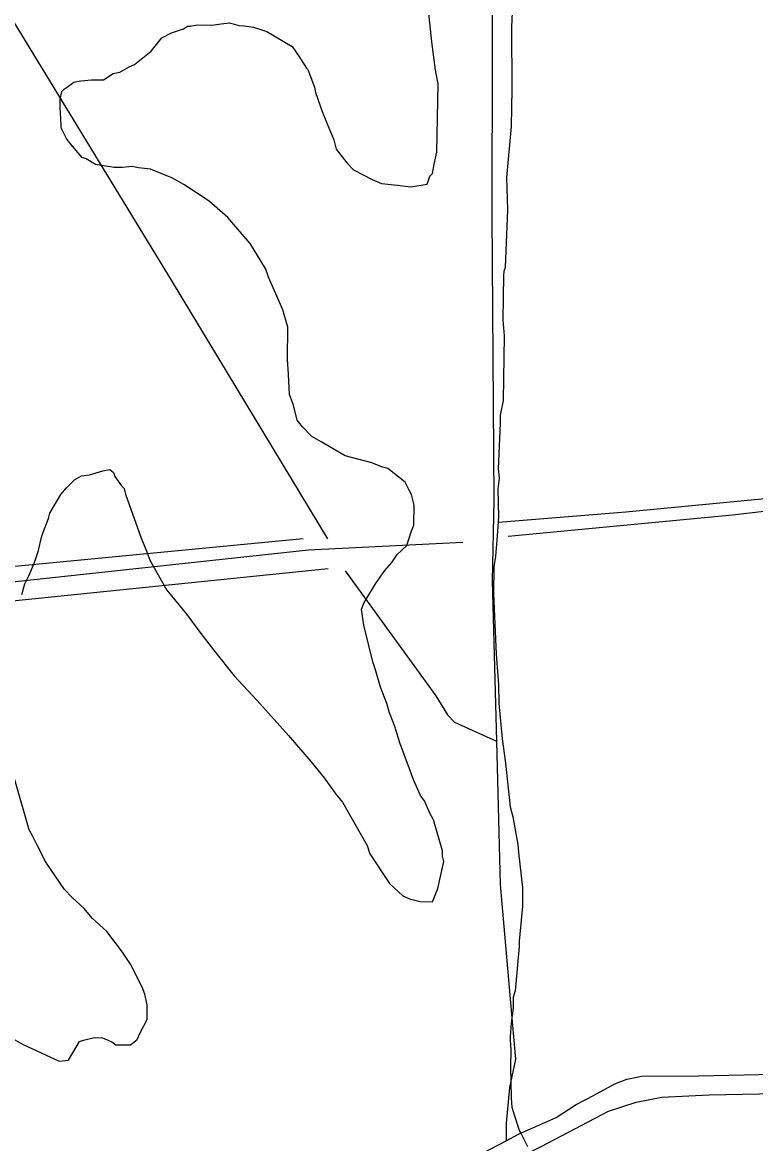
# Model space of a CAD drawing. Extents: x 3329297 to 3367176, y 649250 to 674653.
# Drawn here: x 3345056 to 3345907, y 655412 to 656714 of the extents above; entities that cross this region are included whole.
import ezdxf

# ---------------------------------------------------------------- set-up
doc = ezdxf.new("R2010")
doc.units = 0
for name, color, linetype in [('V-DTCH-CNTR', 7, 'Continuous'), ('V-SITE-VEGE', 7, 'Continuous'), ('V-TOPO-SHOR', 7, 'Continuous')]:
    doc.layers.add(name, color=color, linetype=linetype)

msp = doc.modelspace()

# ---------------------------------------------------------------- linework, layer by layer
at = {"layer": 'V-DTCH-CNTR'}
for points in [[(3345620, 656117.1), (3345880.4, 656142), (3346110.6, 656168.4)], [(3341254.6, 655344.2), (3341682.1, 655439.9), (3342053.1, 655520.8), (3342428.2, 655609.9), (3342844.6, 655701.6), (3343168.7, 655768.9), (3343447.6, 655834.1), (3343474.8, 655840.5), (3343805.8, 655925.7), (3343863.8, 655941.9), (3344124.3, 655979.3), (3344500.6, 656014.7), (3344976, 656056.5), (3345388.1, 656101.3), (3345567.2, 656110.1)]]:
    msp.add_lwpolyline(points, dxfattribs=at)
at = {"layer": 'V-SITE-VEGE'}
for p, q in [((3345531.4, 656691.1), (3345524.6, 656756.8)), ((3345625.9, 656750.5), (3345623.7, 656708.4)), ((3345228.9, 656701.9), (3345243, 656706.4)), ((3345243, 656706.4), (3345247.7, 656709.5)), ((3345247.7, 656709.5), (3345250.8, 656709.4)), ((3345250.8, 656709.4), (3345258.7, 656710.9)), ((3345258.7, 656710.9), (3345275.8, 656710.6)), ((3345275.8, 656710.6), (3345286.8, 656712)), ((3345286.8, 656712), (3345296.2, 656713.4)), ((3345296.2, 656713.4), (3345307, 656710.1)), ((3345307, 656710.1), (3345313.3, 656710)), ((3345313.3, 656710), (3345324.2, 656708.3)), ((3345324.2, 656708.3), (3345335, 656705)), ((3345623.7, 656708.4), (3345624.2, 656636.7)), ((3345205.2, 656680.5), (3345217.9, 656695.9)), ((3345217.9, 656695.9), (3345228.9, 656701.9)), ((3345335, 656705), (3345339.7, 656703.4)), ((3345339.7, 656703.4), (3345369.1, 656685.8)), ((3345186.2, 656665.1), (3345205.2, 656680.5)), ((3345369.1, 656685.8), (3345376.7, 656674.7)), ((3345535.6, 656658.3), (3345531.4, 656691.1)), ((3345376.7, 656674.7), (3345385.9, 656660.6)), ((3345150, 656647), (3345161.1, 656654.6)), ((3345161.1, 656654.6), (3345168.9, 656656)), ((3345168.9, 656656), (3345179.9, 656662.1)), ((3345179.9, 656662.1), (3345186.2, 656665.1)), ((3345385.9, 656660.6), (3345387.4, 656659)), ((3345387.4, 656659), (3345394.9, 656638.6)), ((3345538.5, 656642.6), (3345535.6, 656658.3)), ((3345109.4, 656639.8), (3345115.7, 656644.4)), ((3345115.7, 656644.4), (3345123.5, 656645.8)), ((3345123.5, 656645.8), (3345136, 656647.2)), ((3345136, 656647.2), (3345150, 656647)), ((3345537.3, 656563.1), (3345538.5, 656642.6)), ((3345099.8, 656624.3), (3345101.5, 656633.7)), ((3345101.5, 656633.7), (3345104.6, 656636.7)), ((3345104.6, 656636.7), (3345109.4, 656639.8)), ((3345394.9, 656638.6), (3345396.3, 656632.3)), ((3345396.3, 656632.3), (3345403.8, 656610.4)), ((3345624.2, 656636.7), (3345623.6, 656593)), ((3345099.6, 656615), (3345099.8, 656624.3)), ((3345100.9, 656594.7), (3345099.6, 656615)), ((3345403.8, 656610.4), (3345409.8, 656596.2)), ((3345100.8, 656591.5), (3345100.9, 656594.7)), ((3345106.9, 656579), (3345100.8, 656591.5)), ((3345409.8, 656596.2), (3345417.4, 656577.4)), ((3345623.6, 656593), (3345618, 656533.8)), ((3345111.5, 656572.7), (3345106.9, 656579)), ((3345417.4, 656577.4), (3345420.3, 656566.4)), ((3345125.3, 656556.8), (3345111.5, 656572.7)), ((3345420.3, 656566.4), (3345432.6, 656550.6)), ((3345533.9, 656549.1), (3345537.3, 656563.1)), ((3345129.9, 656555.2), (3345125.3, 656556.8)), ((3345140.7, 656548.8), (3345129.9, 656555.2)), ((3345432.6, 656550.6), (3345440.2, 656542.7)), ((3345162.5, 656545.4), (3345140.7, 656548.8)), ((3345171.9, 656545.2), (3345162.5, 656545.4)), ((3345182.8, 656546.6), (3345171.9, 656545.2)), ((3345190.6, 656544.9), (3345182.8, 656546.6)), ((3345204.6, 656543.2), (3345190.6, 656544.9)), ((3345229.4, 656533.4), (3345204.6, 656543.2)), ((3345440.2, 656542.7), (3345461.9, 656531.5)), ((3345529.1, 656535.1), (3345532.2, 656538.2)), ((3345532.2, 656538.2), (3345533.9, 656549.1)), ((3345243.4, 656525.4), (3345229.4, 656533.4)), ((3345272.7, 656506.2), (3345243.4, 656525.4)), ((3345461.9, 656531.5), (3345472.8, 656526.6)), ((3345472.8, 656526.6), (3345491.5, 656524.8)), ((3345491.5, 656524.8), (3345507, 656523)), ((3345507, 656523), (3345525.8, 656525.8)), ((3345525.8, 656525.8), (3345529.1, 656535.1)), ((3345618, 656533.8), (3345619, 656496.3)), ((3345294.3, 656487.2), (3345272.7, 656506.2)), ((3345320.4, 656457.1), (3345294.3, 656487.2)), ((3345619, 656496.3), (3345616.4, 656429.2)), ((3345338.6, 656427.2), (3345320.4, 656457.1)), ((3345341.6, 656417.8), (3345338.6, 656427.2)), ((3345614.7, 656419.9), (3345613.9, 656368.4)), ((3345614.8, 656424.6), (3345614.7, 656419.9)), ((3345616.4, 656429.2), (3345614.8, 656424.6)), ((3345358.2, 656380.1), (3345341.6, 656417.8)), ((3345364.1, 656359.7), (3345358.2, 656380.1)), ((3345613.9, 656368.4), (3345615.2, 656349.7)), ((3345363.6, 656322.3), (3345364.1, 656359.7)), ((3345615.2, 656349.7), (3345614, 656274.8)), ((3345364.9, 656305.1), (3345363.6, 656322.3)), ((3345366.1, 656281.7), (3345364.9, 656305.1)), ((3345370.5, 656269.1), (3345366.1, 656281.7)), ((3345375, 656251.9), (3345370.5, 656269.1)), ((3345614, 656274.8), (3345610.7, 656257.7)), ((3345381.1, 656244), (3345375, 656251.9)), ((3345610.7, 656257.7), (3345610.5, 656248.3)), ((3345391.8, 656232.9), (3345381.1, 656244)), ((3345610.5, 656248.3), (3345608.2, 656195.3)), ((3345402.7, 656226.5), (3345391.8, 656232.9)), ((3345430.5, 656210.5), (3345402.7, 656226.5)), ((3345461.6, 656202.2), (3345430.5, 656210.5)), ((3345474, 656197.4), (3345461.6, 656202.2)), ((3345116.5, 656182.5), (3345124.3, 656187.1)), ((3345124.3, 656187.1), (3345133.7, 656188.5)), ((3345133.7, 656188.5), (3345149.4, 656192.9)), ((3345149.4, 656192.9), (3345157.2, 656194.4)), ((3345157.2, 656194.4), (3345161.8, 656191.2)), ((3345161.8, 656191.2), (3345163.3, 656186.5)), ((3345163.3, 656186.5), (3345171, 656175.4)), ((3345480.2, 656195.7), (3345474, 656197.4)), ((3345500.3, 656179.8), (3345480.2, 656195.7)), ((3345608.2, 656195.3), (3345609.6, 656184.4)), ((3345100.6, 656165.6), (3345107, 656173.3)), ((3345107, 656173.3), (3345116.5, 656182.5)), ((3345171, 656175.4), (3345174, 656172.3)), ((3345504.8, 656170.4), (3345500.3, 656179.8)), ((3345609.6, 656184.4), (3345607.8, 656171.9)), ((3345087.8, 656143.9), (3345100.6, 656165.6)), ((3345174, 656172.3), (3345175.5, 656166)), ((3345175.5, 656166), (3345193.5, 656115.8)), ((3345507.8, 656165.6), (3345504.8, 656170.4)), ((3345510.8, 656153.1), (3345507.8, 656165.6)), ((3345607.8, 656171.9), (3345608.9, 656139.1)), ((3345510.4, 656129.7), (3345510.8, 656153.1)), ((3345079.6, 656120.6), (3345086.1, 656137.7)), ((3345086.1, 656137.7), (3345087.8, 656143.9)), ((3345608.9, 656139.1), (3345606.9, 656112.6)), ((3345078, 656116), (3345079.6, 656120.6)), ((3345502.3, 656106.4), (3345507.2, 656122)), ((3345507.2, 656122), (3345510.4, 656129.7)), ((3345074.6, 656100.4), (3345078, 656116)), ((3345193.5, 656115.8), (3345201, 656097)), ((3345606.9, 656112.6), (3345605.1, 656093.9)), ((3345069.8, 656086.5), (3345074.6, 656100.4)), ((3345201, 656097), (3345204, 656089.1)), ((3345484.8, 656086.4), (3345491.2, 656095.7)), ((3345491.2, 656095.7), (3345502.3, 656106.4)), ((3345063.3, 656071), (3345069.8, 656086.5)), ((3345204, 656089.1), (3345223.7, 656054.5)), ((3345476.9, 656077.2), (3345484.8, 656086.4)), ((3345603.3, 656081.5), (3345602.8, 656050.2)), ((3345605.1, 656093.9), (3345603.3, 656081.5)), ((3345058.5, 656061.7), (3345063.3, 656071)), ((3345465.7, 656061.7), (3345476.9, 656077.2)), ((3345055.1, 656049.2), (3345058.5, 656061.7)), ((3345454.5, 656043.2), (3345465.7, 656061.7)), ((3345223.7, 656054.5), (3345246.7, 656026.1)), ((3345452.9, 656040.1), (3345454.5, 656043.2)), ((3345602.8, 656050.2), (3345605.9, 655980.1)), ((3345449.7, 656032.3), (3345452.9, 656040.1)), ((3345452.5, 656013.6), (3345449.7, 656032.3)), ((3345246.7, 656026.1), (3345262, 656005.5)), ((3345262, 656005.5), (3345278.8, 655983.4)), ((3345462.8, 655971.3), (3345452.5, 656013.6)), ((3345278.8, 655983.4), (3345301.8, 655955)), ((3345605.9, 655980.1), (3345608.6, 655944.8)), ((3345465.7, 655961.9), (3345462.8, 655971.3)), ((3345301.8, 655955), (3345327.9, 655926.5)), ((3345471.7, 655941.5), (3345465.7, 655961.9)), ((3345479.2, 655922.7), (3345471.7, 655941.5)), ((3345608.6, 655944.8), (3345609.3, 655923)), ((3345327.9, 655926.5), (3345364.7, 655885.4)), ((3345482.1, 655911.7), (3345479.2, 655922.7)), ((3345609.3, 655923), (3345613, 655881.5)), ((3345488.2, 655896), (3345482.1, 655911.7)), ((3345494.1, 655877.2), (3345488.2, 655896)), ((3345364.7, 655885.4), (3345390.8, 655855.3)), ((3345510.6, 655833.2), (3345494.1, 655877.2)), ((3345613, 655881.5), (3345616.7, 655853.4)), ((3345390.8, 655855.3), (3345406.1, 655836.4)), ((3345616.7, 655853.4), (3345622.3, 655802.5)), ((3345063.5, 655776.1), (3345047.2, 655834)), ((3345406.1, 655836.4), (3345419.9, 655817.5)), ((3345518.1, 655816), (3345510.6, 655833.2)), ((3345419.9, 655817.5), (3345427.5, 655808)), ((3345427.5, 655808), (3345456.4, 655757.6)), ((3345522.7, 655809.7), (3345518.1, 655816)), ((3345528.8, 655795.5), (3345522.7, 655809.7)), ((3345533.3, 655787.7), (3345528.8, 655795.5)), ((3345622.3, 655802.5), (3345625.3, 655791.1)), ((3345543.7, 655751.6), (3345533.3, 655787.7)), ((3345625.3, 655791.1), (3345631.1, 655758.9)), ((3345068, 655768.2), (3345063.5, 655776.1)), ((3345072.6, 655758.8), (3345068, 655768.2)), ((3345083.2, 655738.3), (3345072.6, 655758.8)), ((3345456.4, 655757.6), (3345459.4, 655748.2)), ((3345631.1, 655758.9), (3345632, 655749.5)), ((3345459.4, 655748.2), (3345482.3, 655713.5)), ((3345543.6, 655745.4), (3345543.7, 655751.6)), ((3345545.1, 655739.1), (3345543.6, 655745.4)), ((3345632, 655749.5), (3345636.7, 655709)), ((3345104.6, 655706.8), (3345083.2, 655738.3)), ((3345538.4, 655708), (3345545.1, 655739.1)), ((3345113.8, 655697.3), (3345104.6, 655706.8)), ((3345482.3, 655713.5), (3345497.6, 655699.3)), ((3345531.9, 655692.5), (3345538.4, 655708)), ((3345636.7, 655709), (3345636.5, 655687.2)), ((3345127.6, 655684.6), (3345113.8, 655697.3)), ((3345497.6, 655699.3), (3345505.4, 655696)), ((3345505.4, 655696), (3345517.8, 655692.7)), ((3345517.8, 655692.7), (3345531.9, 655692.5)), ((3345136.8, 655673.5), (3345127.6, 655684.6)), ((3345636.5, 655687.2), (3345632.8, 655646.8)), ((3345153.7, 655657.7), (3345136.8, 655673.5)), ((3345172.1, 655634), (3345153.7, 655657.7)), ((3345632.8, 655640.6), (3345628, 655588.8)), ((3345632.8, 655646.8), (3345632.8, 655640.6)), ((3345181.3, 655619.8), (3345172.1, 655634)), ((3345194.9, 655593.1), (3345181.3, 655619.8)), ((3345197.9, 655585.2), (3345194.9, 655593.1)), ((3345628, 655588.8), (3345625.8, 655581.6)), ((3345200.8, 655572.7), (3345197.9, 655585.2)), ((3345625.8, 655581.6), (3345625.6, 655569.1)), ((3345200.6, 655555.5), (3345200.8, 655572.7)), ((3345625.6, 655569.1), (3345623.4, 655551.5)), ((3345192.5, 655540), (3345200.6, 655555.5)), ((3345623.4, 655551.5), (3345622.1, 655536)), ((3345036.5, 655537.7), (3345056.6, 655526.5)), ((3345126.9, 655531.7), (3345139.4, 655534.6)), ((3345139.4, 655534.6), (3345148.8, 655534.5)), ((3345148.8, 655534.5), (3345159.6, 655529.6)), ((3345189.3, 655532.3), (3345192.5, 655540)), ((3345622.1, 655536), (3345622.1, 655531.8)), ((3345056.6, 655526.5), (3345098.4, 655507.2)), ((3345109.4, 655508.5), (3345122.2, 655530.2)), ((3345122.2, 655530.2), (3345126.9, 655531.7)), ((3345159.6, 655529.6), (3345164.2, 655526.4)), ((3345164.2, 655526.4), (3345181.4, 655526.2)), ((3345181.4, 655526.2), (3345189.3, 655532.3)), ((3345622.1, 655531.8), (3345623, 655520.4)), ((3345098.4, 655507.2), (3345109.4, 655508.5)), ((3345623, 655520.4), (3345622.7, 655500.7)), ((3345622.7, 655500.7), (3345623.3, 655464.4)), ((3345623.3, 655464.4), (3345624.2, 655454)), ((3345624.2, 655454), (3345627.2, 655443.6)), ((3345627.2, 655443.6), (3345633.2, 655425.9)), ((3345633.2, 655425.9), (3345635.2, 655422.8)), ((3345635.2, 655422.8), (3345642.3, 655408.2))]:
    msp.add_line(p, q, dxfattribs=at)
at = {"layer": 'V-TOPO-SHOR'}
for points in [[(3342770.8, 658439.6), (3342890.2, 658344), (3343200.4, 658120.7), (3343407.7, 657968.2), (3343431.1, 657959.8), (3343446.2, 657958.4), (3343460, 657959.7), (3343537.4, 658006.1), (3343810.9, 658159.1), (3344047.1, 658297.1), (3344062.3, 658308.1), (3344067.8, 658306.7), (3344110.3, 658263.8), (3344371.2, 657813.4), (3344603.6, 657430.7), (3344897.5, 656956.8), (3345229.6, 656412.5), (3345410, 656114.1)], [(3346043, 658091.3), (3345910.3, 657985.2), (3345760.2, 657857.1), (3345620.5, 657744.8), (3345612.9, 657738), (3345607.4, 657727), (3345607.3, 657718), (3345604.1, 657472.8), (3345602.1, 657059.6), (3345600.8, 656490.7), (3345603.3, 656158.7), (3345601.5, 656065), (3345606.4, 655878.8), (3345610.8, 655712.3), (3345624.5, 655553.1), (3345628.5, 655509.7), (3345621.4, 655476.7), (3345617.8, 655435.4), (3345617.6, 655414.9)], [(3345382, 656113.9), (3344708, 656049.2), (3344181.8, 655998.3), (3344039.7, 655980.7), (3343920.6, 655961.3), (3343826.6, 655936.2), (3343680.7, 655903.2), (3343463.7, 655854.8), (3343224.8, 656246.2), (3343012.9, 656593.4), (3342959, 656679.7), (3342704.6, 657096)], [(3345608.6, 656133.5), (3345756.5, 656145.3), (3346718.5, 656237.4), (3347300.4, 656294.2), (3347384.9, 656302), (3347436.7, 656298.3), (3347459.8, 656296.4)], [(3343802.7, 655344.6), (3343631.4, 655576.6), (3343556.2, 655707.1), (3343484.9, 655820.3), (3343845.9, 655901.6), (3343909.2, 655915.2), (3343980.2, 655932.6), (3344099.3, 655955.9), (3344577.4, 655995.2), (3344798.3, 656016.7), (3345410.9, 656079.4)], [(3345430.5, 656076.8), (3345535.9, 655931.7), (3345549.6, 655909.5), (3345557.8, 655901.2), (3345606.4, 655878.8)], [(3345547.2, 655377.9), (3345617.6, 655414.9), (3345632.9, 655422.9), (3345675.7, 655442), (3345699.1, 655457.1), (3345719.2, 655467.3), (3345744, 655480.9), (3345757.8, 655486.4), (3345775.1, 655489.7), (3345841.2, 655490.1), (3345911.5, 655491.8), (3346012.7, 655495.5), (3346035.5, 655496.1), (3346074, 655495.2), (3346098.1, 655490.3), (3346111.2, 655486.1)], [(3345560.9, 655358.5), (3345651.2, 655404.7), (3345658.3, 655408.3), (3345736.3, 655449.3), (3345768.7, 655459.5), (3345798.4, 655465.5), (3345853.5, 655468), (3345989.9, 655470.8), (3346051.9, 655469.8), (3346076.6, 655463.5), (3346104.6, 655451.3)]]:
    msp.add_lwpolyline(points, dxfattribs=at)

doc.saveas('drawing.dxf')
